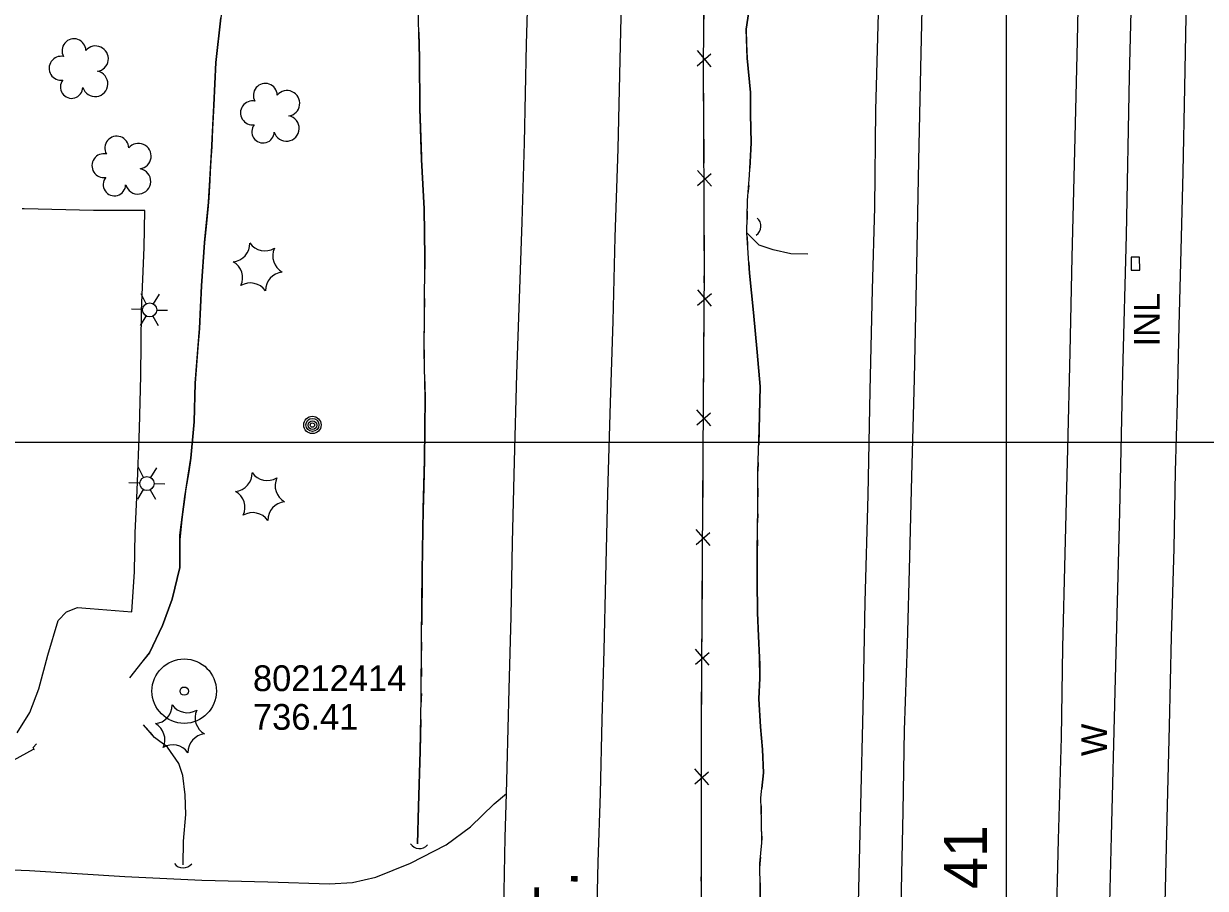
# Model space of a CAD drawing. Extents: x 591954 to 597000, y 198576 to 213500.
# Drawn here: x 593771.2 to 594046.3, y 200896.1 to 201097.4 of the extents above; entities that cross this region are included whole.
import ezdxf

# ---------------------------------------------------------------- set-up
doc = ezdxf.new("R2010")
doc.units = 0
for name, color, linetype in [('Level 10', 7, 'Continuous'), ('Level 11', 7, 'Continuous'), ('Level 14', 7, 'Continuous'), ('Level 15', 7, 'Continuous'), ('Level 17', 7, 'Continuous'), ('Level 18', 7, 'Continuous'), ('Level 19', 7, 'Continuous'), ('Level 3', 7, 'Continuous'), ('Level 6', 7, 'Continuous')]:
    doc.layers.add(name, color=color, linetype=linetype)

msp = doc.modelspace()

# ---------------------------------------------------------------- linework, layer by layer
at = {"layer": 'Level 10'}
for p, q in [((594000, 201000), (594000, 202500)), ((594000, 201000), (594000, 202500)), ((594000, 200000), (594000, 201500)), ((594000, 200000), (594000, 201500)), ((593000, 201000), (595000, 201000)), ((593500, 201000), (595000, 201000)), ((593500, 201000), (595000, 201000)), ((594000, 199500), (594000, 201000))]:
    msp.add_line(p, q, dxfattribs=at)
at = {"layer": 'Level 11'}
for points in [[(593904.52, 200885.26), (593904.95, 200902.19), (593905.47, 200918.18), (593905.87, 200935.39), (593906.29, 200951.53), (593906.67, 200968.48), (593907.21, 200988.16), (593907.76, 201009.1), (593908.39, 201028.11), (593908.87, 201047.7), (593909.56, 201068.27), (593910.1, 201092.4), (593910.78, 201118.11), (593911.36, 201142.9), (593911.9, 201165.65), (593912.47, 201188.62), (593912.94, 201210.86), (593913.56, 201239.81), (593914.06, 201266.46), (593914.46, 201291.98), (593914.95, 201324.96)], [(593975.46, 200892.14), (593975.93, 200914.01), (593976.21, 200932.9), (593976.94, 200952.92), (593977.49, 200973.28), (593977.92, 200992.01), (593978.54, 201014.67), (593979.08, 201041.01), (593979.59, 201065.43), (593980.06, 201087.03), (593980.47, 201107.74), (593980.91, 201139.05), (593981.56, 201166.69), (593981.94, 201187.66), (593982.55, 201206.48), (593982.97, 201225.98), (593983.23, 201244.61), (593983.61, 201262.82), (593983.95, 201282.59), (593984.36, 201303.28), (593984.73, 201322.86)], [(594011.52, 200885.26), (594012.1, 200907.47), (594012.75, 200931.21), (594013.08, 200952.19), (594013.66, 200974.01), (594014.27, 200998.44), (594014.79, 201020.92), (594015.26, 201043.02), (594015.86, 201067.81), (594016.51, 201093.33), (594016.96, 201115.86), (594017.28, 201136.81), (594017.81, 201159.28), (594018.23, 201180.64), (594018.69, 201201.47), (594019.12, 201224.22), (594019.51, 201241.64), (594019.82, 201259.3), (594020.16, 201279.01), (594020.6, 201300.8), (594020.97, 201324.28)], [(593965.55, 200892.76), (593966.07, 200915.46), (593966.61, 200938), (593967.04, 200962.8), (593967.76, 200987.62), (593968.27, 201011.96), (593968.81, 201035.52), (593969.29, 201054.57), (593969.56, 201077.25), (593970.16, 201099.86), (593970.7, 201124.48), (593971.2, 201151.23), (593971.53, 201173.04), (593972.06, 201199.32), (593972.64, 201226.36), (593973.05, 201251.82), (593973.53, 201274.34), (593973.88, 201295.42), (593974.29, 201319.32)], [(594036.91, 200892.71), (594037.46, 200915.43), (594037.89, 200933.83), (594038.4, 200954.63), (594038.99, 200975.21), (594039.34, 200993.12), (594039.78, 201009.28), (594040.16, 201027.07), (594040.67, 201044.64), (594041.1, 201062.84), (594041.48, 201082.56), (594041.88, 201103.16), (594042.29, 201124.5), (594042.78, 201145.36), (594043.25, 201169.08), (594043.6, 201190.6), (594044.04, 201212.15), (594044.46, 201232.49), (594044.8, 201250.38), (594045.22, 201277.94), (594045.66, 201295.66), (594046.01, 201314.51)], [(593883.57, 200918.21), (593883.74, 200924.12), (593884.2, 200942.44), (593884.67, 200959.39), (593885, 200976.62), (593885.47, 200995.45), (593886.02, 201015.83), (593886.6, 201033.37), (593887.23, 201051.15), (593887.8, 201069.61), (593888.25, 201092.58), (593888.87, 201113.32), (593889.49, 201136.3), (593889.97, 201156.5), (593890.32, 201179.31), (593890.69, 201199.53), (593890.75, 201208.82), (593889.77, 201222.53), (593888.49, 201238.5), (593887.1, 201252.65), (593886.16, 201260.96), (593885.06, 201268.43)], [(593881.75, 200852.56), (593881.78, 200854.06), (593882.42, 200874.04), (593882.98, 200891.15), (593883.28, 200907.92), (593883.57, 200918.21)]]:
    msp.add_lwpolyline(points, dxfattribs=at)
at = {"layer": 'Level 14'}
for p, q in [((593799.72, 201032.18), (593798.52, 201034.48)), ((593801.42, 201032.17), (593802.79, 201034.4)), ((593798.88, 201030.82), (593796.28, 201030.89)), ((593802.16, 201030.73), (593804.68, 201030.66)), ((593799.64, 201029.33), (593798.28, 201027.14)), ((593801.28, 201029.28), (593802.52, 201027.11)), ((593799.09, 200991.76), (593797.89, 200994.06)), ((593800.79, 200991.75), (593802.16, 200993.98)), ((593798.26, 200990.4), (593795.65, 200990.47)), ((593801.53, 200990.31), (593804.05, 200990.24)), ((593799.01, 200988.91), (593797.65, 200986.72)), ((593800.65, 200988.86), (593801.89, 200986.68))]:
    msp.add_line(p, q, dxfattribs=at)
for centre, radius in [((593800.52, 201030.75), 1.64), ((593838.4, 201003.97), 2.02), ((593838.4, 201003.98), 1.52), ((593838.41, 201003.94), 1.01), ((593838.41, 201003.95), 0.502), ((593799.89, 200990.33), 1.64)]:
    msp.add_circle(centre, radius, dxfattribs=at)
at = {"layer": 'Level 15'}
for p, q in [((593927.98, 201087.56), (593931.17, 201090.33)), ((593931.22, 201087.36), (593928.01, 201091.11)), ((593931.32, 201059.52), (593928.07, 201063.23)), ((593928.08, 201059.68), (593931.24, 201062.49)), ((593928.08, 201031.84), (593931.28, 201034.61)), ((593931.32, 201031.65), (593928.11, 201035.39)), ((593927.89, 201003.98), (593931.07, 201006.76)), ((593931.12, 201003.79), (593927.91, 201007.52)), ((593927.74, 200976.12), (593930.92, 200978.9)), ((593930.98, 200975.93), (593927.76, 200979.67)), ((593927.56, 200948.26), (593930.75, 200951.03)), ((593930.8, 200948.07), (593927.59, 200951.81)), ((593930.68, 200920.22), (593927.44, 200923.94)), ((593927.44, 200920.39), (593930.61, 200923.19))]:
    msp.add_line(p, q, dxfattribs=at)
for points in [[(594015.11, 200551.22), (594015.9, 200584.23), (594017.03, 200622.14), (594018.08, 200653.33), (594018.99, 200690.3), (594019.74, 200722.38), (594020.69, 200761.41), (594021.63, 200797.68), (594022.76, 200835.12), (594023.52, 200870.98), (594024.39, 200908.23), (594025.31, 200941.92), (594026.39, 200983.72), (594027.08, 201016.21), (594027.89, 201048.17), (594028.6, 201085.05), (594029.72, 201127.51), (594030.51, 201175.76), (594031.44, 201220.89), (594032.11, 201264.7), (594033.54, 201342.02), (594034.29, 201396.34), (594035.18, 201436.03)], [(593923.69, 200546.97), (593924.5, 200584.74), (593925.48, 200628.54), (593926.09, 200673.46), (593927.23, 200720.88), (593928.24, 200777.77), (593928.47, 200820.53), (593928.73, 200853.01), (593928.94, 200899.95), (593928.94, 200931.19), (593929.16, 200961.9), (593929.41, 201008.55), (593929.65, 201040.5), (593929.48, 201087.02), (593929.83, 201135.06), (593929.63, 201181.51), (593930.09, 201229.39), (593929.96, 201276.12), (593930.18, 201312.33), (593930.77, 201344.22), (593932.06, 201375.3), (593932.72, 201407.26), (593933.34, 201430.7)], [(593929.52, 201092.8), (593929.6, 201104.12)], [(593929.52, 201076.26), (593929.48, 201086.22)], [(593929.56, 201064.94), (593929.52, 201076.26)], [(593929.62, 201048.4), (593929.58, 201058.36)], [(593929.62, 201037.08), (593929.65, 201040.5), (593929.62, 201048.4)], [(594030.96, 201043.02), (594028.96, 201043.01), (594028.99, 201040.01), (594030.99, 201040.03), (594030.96, 201043.02)], [(593929.5, 201020.54), (593929.58, 201030.5)], [(593929.42, 201009.22), (593929.5, 201020.54)], [(593929.33, 200992.68), (593929.38, 201002.64)], [(593929.27, 200981.36), (593929.33, 200992.68)], [(593929.18, 200964.82), (593929.23, 200974.78)], [(593929.1, 200953.5), (593929.16, 200961.9), (593929.18, 200964.82)], [(593928.98, 200936.96), (593929.05, 200946.92)], [(593928.94, 200925.64), (593928.94, 200931.19), (593928.98, 200936.96)], [(593658.35, 200924.05), (593659.92, 200924.69), (593667.41, 200924.55), (593682.81, 200923.76), (593700.21, 200923.14), (593720.7, 200922.28), (593742.14, 200921.31), (593751.55, 200920.87), (593756.05, 200921.49), (593764.2, 200923.13), (593764.33, 200923.42), (593767.76, 200925.2), (593768.88, 200925.24), (593768.88, 200925.24), (593768.83, 200925.94), (593773.44, 200928.49), (593773.6, 200928.42), (593773.43, 200928.9), (593774.21, 200929.75)], [(593928.94, 200909.1), (593928.94, 200919.06)], [(593928.93, 200897.78), (593928.94, 200899.95), (593928.94, 200909.1)]]:
    msp.add_lwpolyline(points, dxfattribs=at)
for centre, start, end in [((593940.32, 201050.24), 303.4794, 49.719), ((593863.33, 200907.85), 212.8794, 319.119), ((593808.31, 200903.36), 216.3794, 322.619)]:
    msp.add_arc(centre, 2.5, start, end, dxfattribs=at)
at = {"layer": 'Level 17'}
for points in [[(593769.64, 200932.27), (593772.59, 200937.03), (593774.71, 200942.53), (593776.83, 200950.4), (593779.25, 200958.45), (593781.18, 200960.45), (593783.69, 200961.47), (593786.67, 200961.26), (593796.37, 200960.43), (593796.99, 200969.8), (593797.15, 200978.86), (593797.62, 200988.7), (593798.15, 201003.14), (593798.45, 201015.43), (593798.63, 201030.51), (593799.21, 201045.26), (593799.41, 201053.9), (593787.45, 201053.91), (593771.28, 201054.28), (593770.81, 201054.29)], [(593772.57, 200900.29), (593794.77, 200898.86), (593812.65, 200897.99), (593828, 200897.59), (593842.35, 200897.14), (593847.75, 200897.47), (593853.18, 200898.71), (593861.23, 200901.99), (593869.52, 200906.23), (593875.24, 200910.44), (593880.69, 200915.74), (593883.57, 200918.21)], [(593597.68, 200904.93), (593600.75, 200906.86), (593603.1, 200907.11), (593606.37, 200906.35), (593609.21, 200905.35), (593612.16, 200905.13), (593624.81, 200905.46), (593638.77, 200905.14), (593664.21, 200904.13), (593677.94, 200903.95), (593697.75, 200903.25), (593716.62, 200902.65), (593739.08, 200901.92), (593757, 200900.85), (593772.57, 200900.29)]]:
    msp.add_lwpolyline(points, dxfattribs=at)
at = {"layer": 'Level 18'}
for centre, radius, start, end in [((593782.89, 201091.09), 2.78, 1.3946, 209.1675), ((593787.93, 201089.23), 2.97, 278.4237, 139.6575), ((593779.89, 201087.01), 2.78, 78.0716, 279.0826), ((593787.82, 201083.38), 2.97, 196.0745, 79.0477), ((593782.35, 201082.61), 2.61, 140.7797, 358.7123), ((593827.44, 201080.7), 2.78, 1.3946, 209.1675), ((593832.48, 201078.84), 2.97, 278.4237, 139.6575), ((593824.44, 201076.62), 2.78, 78.0716, 279.0826), ((593832.37, 201072.99), 2.97, 196.0745, 79.0477), ((593826.9, 201072.22), 2.61, 140.7797, 358.7123), ((593792.86, 201068.4), 2.78, 1.3946, 209.1675), ((593797.9, 201066.55), 2.97, 278.4237, 139.6575), ((593789.86, 201064.33), 2.78, 78.0716, 279.0826), ((593792.32, 201059.93), 2.61, 140.7797, 358.7123), ((593797.79, 201060.69), 2.97, 196.0745, 79.0477), ((593819.55, 201046.25), 4.3, 275.2113, 0.9762), ((593827.36, 201048.81), 4.3, 215.2113, 300.9762), ((593833.48, 201043.31), 4.3, 155.2113, 240.9762), ((593817.85, 201038.21), 4.3, 335.2113, 60.9762), ((593831.79, 201035.27), 4.3, 95.2113, 180.9762), ((593823.97, 201032.72), 4.3, 35.2113, 120.9762), ((593820.09, 200992.79), 4.3, 275.2113, 0.9762), ((593827.91, 200995.35), 4.3, 215.2113, 300.9762), ((593834.03, 200989.85), 4.3, 155.2113, 240.9762), ((593818.4, 200984.75), 4.3, 335.2113, 60.9762), ((593832.33, 200981.81), 4.3, 95.2113, 180.9762), ((593824.52, 200979.26), 4.3, 35.2113, 120.9762), ((593801.46, 200938.73), 4.3, 275.2113, 0.9762), ((593809.27, 200941.29), 4.3, 215.2113, 300.9762), ((593815.39, 200935.8), 4.3, 155.2113, 240.9762), ((593799.76, 200930.69), 4.3, 335.2113, 60.9762), ((593813.7, 200927.75), 4.3, 95.2113, 180.9762), ((593805.88, 200925.2), 4.3, 35.2113, 120.9762)]:
    msp.add_arc(centre, radius, start, end, dxfattribs=at)
at = {"layer": 'Level 19'}
for p, q in [((593815.17, 201072.85), (593814.96, 201068.86)), ((593814.86, 201066.86), (593814.63, 201062.86)), ((593814.52, 201060.87), (593814.29, 201056.87)), ((593814.13, 201054.88), (593813.72, 201050.9)), ((593809.6, 200993.08), (593808.97, 200989.12)), ((593808.67, 200987.15), (593808.16, 200983.18)), ((593807.91, 200981.2), (593807.54, 200977.22)), ((593807.54, 200975.22), (593807.54, 200971.22))]:
    msp.add_line(p, q, dxfattribs=at)
for points in [[(593940.56, 201121.6), (593940.56, 201121.41), (593940.71, 201115.36), (593940.75, 201107.35), (593940.12, 201101.19), (593939.35, 201096.08), (593939.47, 201092.69)], [(593862.9, 200906.44), (593863.06, 200915.12), (593863.49, 200928.07), (593863.75, 200940.27), (593863.81, 200954.29), (593863.99, 200969.94), (593864.2, 200984.34), (593864.52, 200995.84), (593864.63, 201010.45), (593864.39, 201021.1), (593864.47, 201030.61), (593864.54, 201042.92), (593864.38, 201054.25), (593863.82, 201065.74), (593863.39, 201077.66), (593863.37, 201089.44), (593862.95, 201103.75)], [(593817.51, 201101.74), (593817.11, 201098.72), (593815.93, 201088.33), (593815.45, 201078.42), (593815.17, 201072.85)], [(593942.62, 201012.91), (593941.94, 201020.9), (593941.09, 201030.12), (593940.12, 201039.33), (593939.51, 201048.73), (593939.66, 201056.23), (593940.16, 201062.09), (593940.52, 201069.64), (593940.35, 201076.3), (593940.36, 201081.38), (593939.58, 201089.36), (593939.35, 201096.08), (593940.12, 201101.19)], [(593795.9, 200945.1), (593800.46, 200950.94), (593803.53, 200957.32), (593805.78, 200963.42), (593807.54, 200970.75), (593807.54, 200978.35), (593808.69, 200987.33), (593810.1, 200996.24), (593810.89, 201004.71), (593811.14, 201013.68), (593812.08, 201026.39), (593812.56, 201036.35), (593813.26, 201046.43), (593814.23, 201055.81), (593814.9, 201067.52), (593815.45, 201078.42), (593815.93, 201088.33), (593817.11, 201098.72)], [(593863.2, 201095.4), (593863.37, 201089.44), (593863.39, 201077.66), (593863.79, 201066.4)], [(593939.47, 201092.69), (593939.58, 201089.36), (593940.36, 201081.38), (593940.35, 201076.3), (593940.52, 201069.64), (593940.24, 201063.74)], [(593814.96, 201068.86), (593814.9, 201067.52), (593814.86, 201066.86)], [(593863.79, 201066.4), (593863.82, 201065.74), (593864.38, 201054.25), (593864.54, 201042.92), (593864.51, 201037.42)], [(593814.63, 201062.86), (593814.52, 201060.87)], [(593939.96, 201059.75), (593939.79, 201057.76)], [(593814.29, 201056.87), (593814.23, 201055.81), (593814.13, 201054.88)], [(593939.61, 201053.77), (593939.57, 201051.77)], [(593813.72, 201050.9), (593813.26, 201046.43), (593812.56, 201036.35), (593812.08, 201026.39), (593811.75, 201021.97)], [(593953.73, 201043.76), (593949.79, 201043.84), (593945.69, 201044.71), (593942.42, 201045.8), (593939.51, 201048.73)], [(593953.73, 201043.76), (593949.79, 201043.84), (593945.69, 201044.71), (593942.42, 201045.8), (593939.51, 201048.73)], [(593939.57, 201047.77), (593939.7, 201045.77)], [(593939.96, 201041.78), (593940.12, 201039.33), (593941.09, 201030.12), (593941.94, 201020.9), (593942.62, 201012.91)], [(593864.49, 201033.42), (593864.48, 201031.42)], [(593864.45, 201027.42), (593864.43, 201025.42)], [(593811.75, 201021.97), (593811.14, 201013.68), (593810.89, 201004.71), (593810.1, 200996.24), (593809.6, 200993.08)], [(593864.4, 201021.42), (593864.39, 201021.1), (593864.43, 201019.42)], [(593864.52, 201015.42), (593864.63, 201010.45), (593864.52, 200995.84), (593864.26, 200986.43)], [(593942.72, 200890.43), (593942.65, 200896.1), (593942.54, 200901.9), (593943.01, 200906.69), (593942.95, 200911.87), (593942.78, 200917.18), (593943.44, 200923.01), (593943.16, 200928.44), (593942.69, 200933.66), (593942.35, 200940.21), (593942.57, 200945.05), (593942.51, 200949.86), (593942.25, 200954.8), (593941.99, 200960.21), (593941.94, 200967.8), (593941.92, 200974.27), (593942.03, 200979.95), (593942.08, 200984.59), (593942.11, 200993.13), (593942.41, 201002.94), (593942.62, 201012.91)], [(593942.62, 201012.91), (593942.41, 201002.94), (593942.3, 200999.24)], [(593942.18, 200995.25), (593942.12, 200993.25)], [(593808.97, 200989.12), (593808.69, 200987.33), (593808.67, 200987.15)], [(593942.1, 200989.25), (593942.09, 200987.25)], [(593864.26, 200986.43), (593864.2, 200984.34), (593863.99, 200969.94), (593863.84, 200957.43)], [(593808.16, 200983.18), (593807.91, 200981.2)], [(593942.07, 200983.25), (593942.04, 200981.25)], [(593807.54, 200977.22), (593807.54, 200975.22)], [(593941.98, 200977.25), (593941.92, 200974.27), (593941.94, 200967.8), (593941.99, 200960.21), (593942.25, 200954.8), (593942.51, 200949.86), (593942.53, 200948.26)], [(593807.54, 200971.22), (593807.54, 200970.75), (593805.78, 200963.42), (593803.53, 200957.32), (593800.46, 200950.94), (593799.09, 200949.18)], [(593863.8, 200953.43), (593863.8, 200951.43)], [(593942.53, 200948.26), (593942.57, 200945.05), (593942.35, 200940.21), (593942.69, 200933.66), (593943.16, 200928.44), (593943.44, 200923.01), (593943.02, 200919.33)], [(593863.78, 200947.43), (593863.77, 200945.43)], [(593863.76, 200941.43), (593863.75, 200940.27), (593863.73, 200939.43)], [(593863.65, 200935.43), (593863.49, 200928.07), (593863.06, 200915.12), (593862.9, 200906.44)], [(593808.31, 200901.6), (593808.38, 200907.12), (593808.9, 200913.26), (593808.81, 200917.89), (593808.25, 200922.39), (593807.29, 200925.15), (593804.64, 200928.98), (593801.66, 200931.21), (593799.08, 200934.15)], [(593801.1, 200931.85), (593799.78, 200933.35)], [(593800.58, 200932.44), (593801.1, 200931.85)], [(593808.31, 200901.6), (593808.38, 200907.12), (593808.9, 200913.26), (593808.81, 200917.89), (593808.25, 200922.39), (593807.29, 200925.15), (593804.64, 200928.98), (593804.18, 200929.32)], [(593942.84, 200915.34), (593942.9, 200913.34)], [(593942.98, 200909.35), (593943, 200907.35)], [(593942.68, 200903.36), (593942.54, 200901.9), (593942.55, 200901.37)], [(593942.62, 200897.37), (593942.65, 200896.1), (593942.72, 200890.43), (593942.52, 200884.75), (593942.5, 200876.49), (593942.94, 200871.11), (593943.08, 200868.39)]]:
    msp.add_lwpolyline(points, dxfattribs=at)
at = {"layer": 'Level 6'}
for radius in [7.5, 7.5, 0.96, 0.96]:
    msp.add_circle((593808.56, 200942.01), radius, dxfattribs=at)

# ---------------------------------------------------------------- texts
at = {"layer": 'Level 15'}
for s, p in [('INL', (594035.64, 201022.25)), ('W', (594023.36, 200926.87))]:
    msp.add_text(s, height=6, rotation=90, dxfattribs=at).set_placement(p)
at = {"layer": 'Level 3'}
for s, rotation, p in [('I 94/USH 41', 90, (593995.42, 200837.98)), ('S 27th ST.', 88.8859, (593898.93, 200837))]:
    msp.add_text(s, height=10, rotation=rotation, dxfattribs=at).set_placement(p)
at = {"layer": 'Level 6'}
for s, p in [('80212414', (593824.56, 200942.01)), ('80212414', (593824.56, 200942.01)), ('736.41', (593824.56, 200933.01)), ('736.41', (593824.56, 200933.01))]:
    msp.add_text(s, height=6, dxfattribs=at).set_placement(p)

doc.saveas('drawing.dxf')
